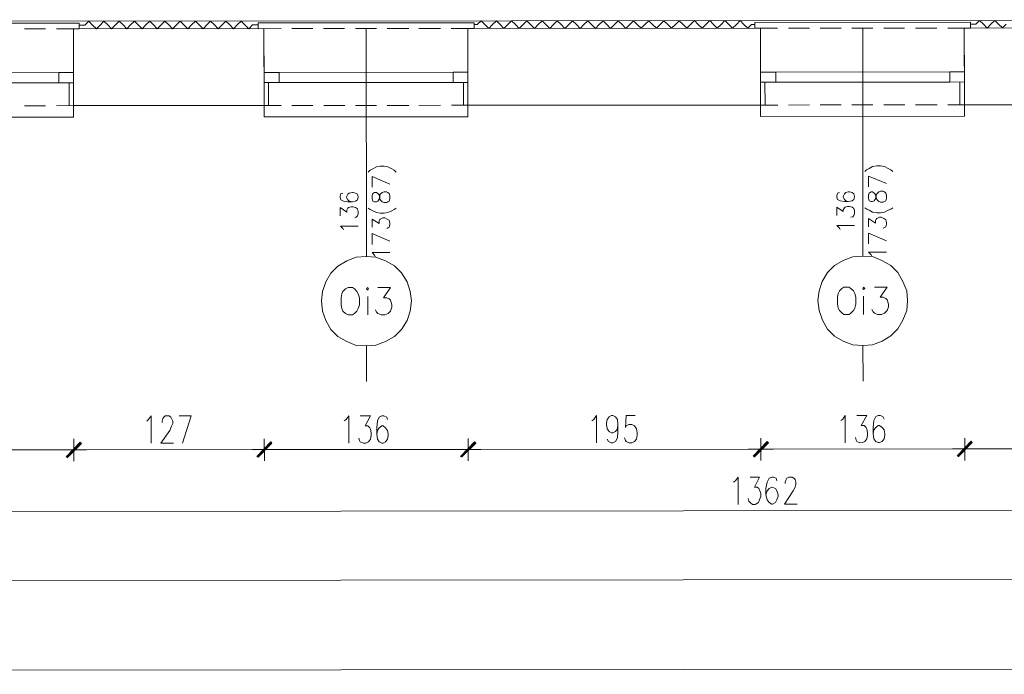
# Model space of a CAD drawing. Header units: inches. Extents: x -5850 to 5646, y 8947 to 13007.
# Tile 357 of 548: x -2668 to -2013, y 8947 to 9382. Entities that reach past the tile are written whole.
import ezdxf

# ---------------------------------------------------------------- set-up
doc = ezdxf.new("R2010")
doc.units = ezdxf.units.IN
doc.header["$MEASUREMENT"] = 0
for name, color, linetype in [('at_Entity', 7, 'Continuous'), ('at_Rect', 7, 'Continuous'), ('at_Solid', 7, 'Continuous')]:
    doc.layers.add(name, color=color, linetype=linetype)

msp = doc.modelspace()

# ---------------------------------------------------------------- hatches: boundary and pattern name
at = {"layer": 'at_Solid', "lineweight": 20}
for points in [[(-2627.7, 9101.32), (-2636.14, 9091.17), (-2636.98, 9091.59)], [(-2636.98, 9091.59), (-2636.14, 9091.17), (-2627.7, 9101.32)], [(-2626.85, 9100.47), (-2627.7, 9101.32), (-2636.14, 9091.17)], [(-2636.14, 9091.17), (-2627.7, 9101.32), (-2626.85, 9100.47)], [(-2500.98, 9101.43), (-2509.42, 9091.28), (-2510.26, 9091.71)], [(-2510.26, 9091.71), (-2509.42, 9091.28), (-2500.98, 9101.43)], [(-2500.13, 9100.59), (-2500.98, 9101.43), (-2509.42, 9091.28)], [(-2509.42, 9091.28), (-2500.98, 9101.43), (-2500.13, 9100.59)], [(-2365.39, 9101.55), (-2373.83, 9091.41), (-2374.67, 9091.83)], [(-2374.67, 9091.83), (-2373.83, 9091.41), (-2364.96, 9101.55)], [(-2364.54, 9100.71), (-2365.39, 9101.55), (-2373.83, 9091.41)], [(-2373.83, 9091.41), (-2364.96, 9101.55), (-2364.54, 9100.71)], [(-2170.66, 9101.73), (-2179.1, 9091.58), (-2179.94, 9092)], [(-2179.94, 9092), (-2179.1, 9091.58), (-2170.66, 9101.73)], [(-2169.82, 9100.88), (-2170.66, 9101.73), (-2179.1, 9091.58)], [(-2179.1, 9091.58), (-2170.66, 9101.73), (-2169.82, 9100.88)], [(-2035.07, 9101.85), (-2043.51, 9091.7), (-2044.35, 9092.12)], [(-2044.35, 9092.12), (-2043.51, 9091.7), (-2035.07, 9101.85)], [(-2034.22, 9101), (-2035.07, 9101.85), (-2043.51, 9091.7)], [(-2043.51, 9091.7), (-2035.07, 9101.85), (-2034.22, 9101)]]:
    msp.add_hatch(color=7, dxfattribs=at).paths.add_polyline_path(points)

# ---------------------------------------------------------------- linework, layer by layer
at = {"layer": 'at_Entity', "color": 7, "lineweight": 20}
for p, q in [((-2851.82, 9381.17), (-1492.54, 9382.38)), ((-2628.37, 9380.1), (-2771.98, 9379.97)), ((-2628.36, 9376.3), (-2628.37, 9380.1)), ((-2624.56, 9378.84), (-2622.03, 9381.37)), ((-2622.03, 9381.37), (-2619.49, 9378.84)), ((-2614.43, 9378.84), (-2611.9, 9381.38)), ((-2611.9, 9381.38), (-2609.36, 9378.85)), ((-2604.29, 9378.85), (-2601.76, 9381.39)), ((-2601.76, 9381.39), (-2599.22, 9378.86)), ((-2594.16, 9378.86), (-2591.62, 9381.4)), ((-2591.62, 9381.4), (-2589.09, 9378.87)), ((-2584.02, 9378.87), (-2581.48, 9381.41)), ((-2581.48, 9381.41), (-2578.95, 9378.88)), ((-2573.88, 9378.88), (-2571.34, 9381.42)), ((-2571.34, 9381.42), (-2568.81, 9378.89)), ((-2563.74, 9378.89), (-2561.21, 9381.43)), ((-2561.21, 9381.43), (-2558.67, 9378.89)), ((-2553.6, 9378.9), (-2551.07, 9381.43)), ((-2551.07, 9381.43), (-2548.53, 9378.9)), ((-2543.47, 9378.91), (-2540.93, 9381.44)), ((-2540.93, 9381.44), (-2538.4, 9378.91)), ((-2533.33, 9378.92), (-2530.8, 9381.45)), ((-2530.8, 9381.45), (-2528.26, 9378.92)), ((-2523.19, 9378.93), (-2520.66, 9381.46)), ((-2520.66, 9381.46), (-2518.12, 9378.93)), ((-2365.64, 9380.33), (-2509.26, 9380.2)), ((-2509.26, 9380.2), (-2509.25, 9376.4)), ((-2365.63, 9376.53), (-2365.64, 9380.33)), ((-2363.53, 9379.07), (-2360.99, 9381.6)), ((-2360.99, 9381.6), (-2358.46, 9379.07)), ((-2353.39, 9379.08), (-2350.85, 9381.61)), ((-2350.85, 9381.61), (-2348.32, 9379.08)), ((-2343.25, 9379.09), (-2340.72, 9381.62)), ((-2340.72, 9381.62), (-2338.18, 9379.09)), ((-2333.11, 9379.1), (-2330.58, 9381.63)), ((-2330.58, 9381.63), (-2328.04, 9379.1)), ((-2322.97, 9379.11), (-2320.44, 9381.64)), ((-2320.44, 9381.64), (-2317.91, 9379.11)), ((-2312.84, 9379.11), (-2310.31, 9381.65)), ((-2310.31, 9381.65), (-2307.77, 9379.12)), ((-2302.7, 9379.12), (-2300.17, 9381.66)), ((-2300.17, 9381.66), (-2297.63, 9379.13)), ((-2292.56, 9379.13), (-2290.03, 9381.67)), ((-2290.03, 9381.67), (-2287.49, 9379.14)), ((-2282.42, 9379.14), (-2279.89, 9381.68)), ((-2279.89, 9381.68), (-2277.35, 9379.15)), ((-2272.28, 9379.15), (-2269.76, 9381.69)), ((-2269.76, 9381.69), (-2267.22, 9379.15)), ((-2262.15, 9379.16), (-2259.62, 9381.7)), ((-2259.62, 9381.7), (-2257.08, 9379.16)), ((-2252.01, 9379.17), (-2249.48, 9381.7)), ((-2249.48, 9381.7), (-2246.95, 9379.17)), ((-2241.88, 9379.18), (-2239.34, 9381.71)), ((-2239.34, 9381.71), (-2236.81, 9379.18)), ((-2231.74, 9379.19), (-2229.2, 9381.72)), ((-2229.2, 9381.72), (-2226.67, 9379.19)), ((-2221.6, 9379.2), (-2219.07, 9381.73)), ((-2219.07, 9381.73), (-2216.53, 9379.2)), ((-2211.46, 9379.2), (-2208.93, 9381.74)), ((-2208.93, 9381.74), (-2206.39, 9379.21)), ((-2201.32, 9379.21), (-2198.79, 9381.75)), ((-2198.79, 9381.75), (-2196.26, 9379.22)), ((-2191.19, 9379.22), (-2188.65, 9381.76)), ((-2188.65, 9381.76), (-2186.12, 9379.23)), ((-2035.32, 9380.63), (-2178.94, 9380.5)), ((-2178.94, 9380.5), (-2178.93, 9376.7)), ((-2035.32, 9376.83), (-2035.32, 9380.63)), ((-2031.94, 9379.37), (-2029.41, 9381.9)), ((-2029.41, 9381.9), (-2026.87, 9379.37)), ((-2021.8, 9379.37), (-2019.27, 9381.91)), ((-2019.27, 9381.91), (-2016.73, 9379.38)), ((-2650.75, 9376.28), (-2664.69, 9376.26)), ((-2628.36, 9376.3), (-2643.57, 9376.28)), ((-2632.17, 9376.29), (-2505.45, 9376.41)), ((-2632.14, 9340.39), (-2632.17, 9376.29)), ((-2632.12, 9325.18), (-2632.17, 9376.29)), ((-2628.37, 9378.83), (-2624.56, 9378.84)), ((-2616.96, 9376.31), (-2619.49, 9378.84)), ((-2614.43, 9378.84), (-2616.96, 9376.31)), ((-2606.82, 9376.32), (-2609.36, 9378.85)), ((-2604.29, 9378.85), (-2606.82, 9376.32)), ((-2596.68, 9376.33), (-2599.22, 9378.86)), ((-2594.16, 9378.86), (-2596.68, 9376.33)), ((-2586.55, 9376.33), (-2589.09, 9378.87)), ((-2584.02, 9378.87), (-2586.55, 9376.33)), ((-2576.41, 9376.34), (-2578.95, 9378.88)), ((-2573.88, 9378.88), (-2576.41, 9376.34)), ((-2566.27, 9376.35), (-2568.81, 9378.89)), ((-2563.74, 9378.89), (-2566.27, 9376.35)), ((-2556.13, 9376.36), (-2558.67, 9378.89)), ((-2553.6, 9378.9), (-2556.13, 9376.36)), ((-2546, 9376.37), (-2548.53, 9378.9)), ((-2543.47, 9378.91), (-2546, 9376.37)), ((-2535.86, 9376.38), (-2538.4, 9378.91)), ((-2533.33, 9378.92), (-2535.86, 9376.38)), ((-2525.73, 9376.39), (-2528.26, 9378.92)), ((-2523.19, 9378.93), (-2525.73, 9376.39)), ((-2515.59, 9376.4), (-2518.12, 9378.93)), ((-2513.05, 9378.94), (-2515.59, 9376.4)), ((-2513.05, 9378.94), (-2509.25, 9378.94)), ((-2494.05, 9376.42), (-2509.25, 9376.4)), ((-2505.42, 9340.5), (-2505.45, 9376.41)), ((-2505.4, 9325.3), (-2505.45, 9376.41)), ((-2472.92, 9376.44), (-2486.86, 9376.42)), ((-2451.8, 9376.45), (-2465.75, 9376.44)), ((-2430.69, 9376.47), (-2444.62, 9376.46)), ((-2437.44, 9376.47), (-2437.31, 9224.83)), ((-2409.14, 9376.49), (-2423.5, 9376.48)), ((-2388.02, 9376.51), (-2402.39, 9376.5)), ((-2365.63, 9376.53), (-2380.84, 9376.52)), ((-2369.86, 9376.53), (-2175.13, 9376.7)), ((-2369.83, 9340.63), (-2369.86, 9376.53)), ((-2369.81, 9325.42), (-2369.86, 9376.53)), ((-2365.63, 9379.07), (-2363.53, 9379.07)), ((-2355.92, 9376.54), (-2358.46, 9379.07)), ((-2353.39, 9379.08), (-2355.92, 9376.54)), ((-2345.78, 9376.55), (-2348.32, 9379.08)), ((-2343.25, 9379.09), (-2345.78, 9376.55)), ((-2335.65, 9376.56), (-2338.18, 9379.09)), ((-2333.11, 9379.1), (-2335.65, 9376.56)), ((-2325.51, 9376.57), (-2328.04, 9379.1)), ((-2322.97, 9379.11), (-2325.51, 9376.57)), ((-2315.37, 9376.58), (-2317.91, 9379.11)), ((-2312.84, 9379.11), (-2315.37, 9376.58)), ((-2305.23, 9376.59), (-2307.77, 9379.12)), ((-2302.7, 9379.12), (-2305.23, 9376.59)), ((-2295.1, 9376.59), (-2297.63, 9379.13)), ((-2292.56, 9379.13), (-2295.1, 9376.59)), ((-2284.96, 9376.6), (-2287.49, 9379.14)), ((-2282.42, 9379.14), (-2284.96, 9376.6)), ((-2274.82, 9376.61), (-2277.35, 9379.15)), ((-2272.28, 9379.15), (-2274.82, 9376.61)), ((-2264.68, 9376.62), (-2267.22, 9379.15)), ((-2262.15, 9379.16), (-2264.68, 9376.62)), ((-2254.54, 9376.63), (-2257.08, 9379.16)), ((-2252.01, 9379.17), (-2254.54, 9376.63)), ((-2244.41, 9376.64), (-2246.95, 9379.17)), ((-2241.88, 9379.18), (-2244.41, 9376.64)), ((-2234.27, 9376.65), (-2236.81, 9379.18)), ((-2231.74, 9379.19), (-2234.27, 9376.65)), ((-2224.13, 9376.66), (-2226.67, 9379.19)), ((-2221.6, 9379.2), (-2224.13, 9376.66)), ((-2213.99, 9376.67), (-2216.53, 9379.2)), ((-2211.46, 9379.2), (-2213.99, 9376.67)), ((-2203.85, 9376.68), (-2206.39, 9379.21)), ((-2201.32, 9379.21), (-2203.85, 9376.68)), ((-2193.72, 9376.69), (-2196.26, 9379.22)), ((-2191.19, 9379.22), (-2193.72, 9376.69)), ((-2183.58, 9376.69), (-2186.12, 9379.23)), ((-2181.05, 9379.23), (-2183.58, 9376.69)), ((-2181.05, 9379.23), (-2178.94, 9379.23)), ((-2163.73, 9376.71), (-2178.93, 9376.7)), ((-2175.1, 9340.8), (-2175.13, 9376.7)), ((-2175.08, 9325.59), (-2175.13, 9376.7)), ((-2142.61, 9376.73), (-2156.54, 9376.72)), ((-2121.48, 9376.75), (-2135.43, 9376.74)), ((-2100.37, 9376.77), (-2114.31, 9376.76)), ((-2107.13, 9376.76), (-2106.99, 9225.12)), ((-2079.25, 9376.79), (-2093.18, 9376.77)), ((-2057.71, 9376.81), (-2072.07, 9376.79)), ((-2035.32, 9376.83), (-2050.53, 9376.81)), ((-2039.54, 9376.82), (-1943.66, 9376.91)), ((-2039.51, 9340.92), (-2039.54, 9376.82)), ((-2039.49, 9325.71), (-2039.54, 9376.82)), ((-2035.32, 9379.36), (-2031.94, 9379.37)), ((-2024.33, 9376.84), (-2026.87, 9379.37)), ((-2021.8, 9379.37), (-2024.33, 9376.84)), ((-2014.19, 9376.85), (-2016.73, 9379.38)), ((-2011.67, 9379.38), (-2014.19, 9376.85)), ((-2379.55, 9347.37), (-2495.29, 9347.27)), ((-2049.23, 9347.67), (-2164.97, 9347.56)), ((-2641.86, 9347.14), (-2758.02, 9347.04)), ((-2172.14, 9340.8), (-2172.13, 9325.6)), ((-2049.23, 9340.91), (-2164.97, 9340.81)), ((-2042.47, 9340.92), (-2042.45, 9325.71)), ((-2641.85, 9340.38), (-2758.01, 9340.28)), ((-2635.09, 9340.39), (-2635.08, 9325.18)), ((-2502.46, 9340.51), (-2502.44, 9325.3)), ((-2379.54, 9340.62), (-2495.28, 9340.51)), ((-2372.78, 9340.62), (-2372.77, 9325.42)), ((-2650.71, 9325.17), (-2664.65, 9325.16)), ((-2632.12, 9325.18), (-2643.53, 9325.17)), ((-2632.12, 9325.18), (-2505.4, 9325.3)), ((-2632.12, 9317.58), (-2632.12, 9325.18)), ((-2494, 9325.31), (-2505.4, 9325.3)), ((-2505.4, 9325.3), (-2505.4, 9317.69)), ((-2472.88, 9325.33), (-2486.82, 9325.31)), ((-2451.76, 9325.35), (-2465.7, 9325.33)), ((-2430.64, 9325.36), (-2444.58, 9325.35)), ((-2409.09, 9325.38), (-2423.46, 9325.37)), ((-2387.98, 9325.4), (-2402.34, 9325.39)), ((-2369.81, 9325.42), (-2380.79, 9325.41)), ((-2369.81, 9325.42), (-2175.08, 9325.59)), ((-2369.81, 9317.81), (-2369.81, 9325.42)), ((-2163.68, 9325.6), (-2175.08, 9325.59)), ((-2175.08, 9325.59), (-2175.08, 9317.99)), ((-2142.56, 9325.62), (-2156.5, 9325.61)), ((-2121.44, 9325.64), (-2135.38, 9325.63)), ((-2100.32, 9325.66), (-2114.26, 9325.65)), ((-2079.2, 9325.68), (-2093.14, 9325.67)), ((-2057.66, 9325.7), (-2072.02, 9325.68)), ((-2039.49, 9325.71), (-2050.48, 9325.7)), ((-2039.49, 9325.71), (-1943.61, 9325.8)), ((-2039.49, 9318.11), (-2039.49, 9325.71)), ((-2767.71, 9317.46), (-2632.12, 9317.58)), ((-2505.4, 9317.69), (-2369.81, 9317.81)), ((-2175.08, 9317.99), (-2039.49, 9318.11)), ((-2436.09, 9281.01), (-2434.82, 9282.27)), ((-2434.82, 9282.27), (-2433.13, 9283.12)), ((-2433.13, 9283.12), (-2430.6, 9284.39)), ((-2430.6, 9284.39), (-2428.07, 9284.82)), ((-2428.07, 9284.82), (-2425.54, 9284.82)), ((-2425.54, 9284.82), (-2423, 9284.4)), ((-2423, 9284.4), (-2420.46, 9283.13)), ((-2420.46, 9283.13), (-2418.77, 9282.29)), ((-2418.77, 9282.29), (-2417.5, 9281.02)), ((-2105.77, 9281.3), (-2104.51, 9282.57)), ((-2104.51, 9282.57), (-2102.82, 9283.42)), ((-2102.82, 9283.42), (-2100.71, 9284.69)), ((-2100.71, 9284.69), (-2097.75, 9285.11)), ((-2097.75, 9285.11), (-2095.22, 9285.11)), ((-2095.22, 9285.11), (-2092.68, 9284.69)), ((-2092.68, 9284.69), (-2090.15, 9283.43)), ((-2090.15, 9283.43), (-2088.46, 9282.58)), ((-2088.46, 9282.58), (-2087.19, 9281.32)), ((-2433.55, 9270.87), (-2433.55, 9278.05)), ((-2433.55, 9278.05), (-2421.72, 9272.99)), ((-2103.23, 9271.17), (-2103.23, 9278.35)), ((-2103.23, 9278.35), (-2091.41, 9273.29)), ((-2454.24, 9266.63), (-2454.66, 9264.94)), ((-2454.66, 9264.94), (-2454.66, 9264.09)), ((-2454.66, 9264.09), (-2454.23, 9262.41)), ((-2452.97, 9267.05), (-2454.24, 9266.63)), ((-2454.23, 9262.41), (-2452.55, 9261.56)), ((-2449.59, 9266.21), (-2450.44, 9264.52)), ((-2450.44, 9264.52), (-2450.44, 9264.1)), ((-2450.44, 9264.1), (-2449.59, 9262.41)), ((-2448.75, 9267.06), (-2449.59, 9266.21)), ((-2449.59, 9262.41), (-2448.75, 9261.57)), ((-2446.64, 9267.48), (-2448.75, 9267.06)), ((-2446.21, 9267.48), (-2446.64, 9267.48)), ((-2444.52, 9267.06), (-2446.21, 9267.48)), ((-2443.26, 9266.22), (-2444.52, 9267.06)), ((-2444.52, 9261.57), (-2443.25, 9262.42)), ((-2442.83, 9264.53), (-2443.26, 9266.22)), ((-2443.25, 9262.42), (-2442.83, 9264.1)), ((-2442.83, 9264.1), (-2442.83, 9264.53)), ((-2433.12, 9266.65), (-2433.54, 9265.38)), ((-2433.54, 9265.38), (-2433.54, 9263.27)), ((-2433.54, 9263.27), (-2433.12, 9261.58)), ((-2431.85, 9267.49), (-2433.12, 9266.65)), ((-2430.59, 9267.5), (-2431.85, 9267.49)), ((-2429.74, 9266.65), (-2430.59, 9267.5)), ((-2428.89, 9265.81), (-2429.74, 9266.65)), ((-2429.74, 9261.58), (-2428.89, 9262.85)), ((-2428.47, 9263.69), (-2428.89, 9265.81)), ((-2428.89, 9262.85), (-2428.47, 9264.96)), ((-2428.47, 9264.96), (-2428.05, 9266.23)), ((-2428.05, 9262.43), (-2428.47, 9263.69)), ((-2428.05, 9266.23), (-2426.79, 9267.5)), ((-2426.78, 9261.16), (-2428.05, 9262.43)), ((-2426.79, 9267.5), (-2425.52, 9267.92)), ((-2425.52, 9267.92), (-2423.83, 9267.92)), ((-2423.83, 9267.92), (-2422.98, 9267.5)), ((-2422.98, 9267.5), (-2422.14, 9266.66)), ((-2422.14, 9266.66), (-2421.71, 9265.39)), ((-2421.71, 9263.28), (-2422.14, 9261.59)), ((-2421.71, 9265.39), (-2421.71, 9263.28)), ((-2123.92, 9266.92), (-2124.35, 9265.23)), ((-2124.35, 9265.23), (-2124.35, 9264.39)), ((-2124.35, 9264.39), (-2123.92, 9262.7)), ((-2122.66, 9267.35), (-2123.92, 9266.92)), ((-2123.92, 9262.7), (-2122.23, 9261.86)), ((-2119.28, 9266.51), (-2120.12, 9264.82)), ((-2120.12, 9264.82), (-2120.12, 9264.39)), ((-2120.12, 9264.39), (-2119.28, 9262.7)), ((-2118.43, 9267.35), (-2119.28, 9266.51)), ((-2119.28, 9262.7), (-2118.43, 9261.86)), ((-2116.74, 9267.78), (-2118.43, 9267.35)), ((-2115.9, 9267.78), (-2116.74, 9267.78)), ((-2114.21, 9267.36), (-2115.9, 9267.78)), ((-2112.94, 9266.51), (-2114.21, 9267.36)), ((-2114.21, 9261.86), (-2112.93, 9262.71)), ((-2112.52, 9264.82), (-2112.94, 9266.51)), ((-2112.93, 9262.71), (-2112.52, 9264.4)), ((-2112.52, 9264.4), (-2112.52, 9264.82)), ((-2102.8, 9266.94), (-2103.22, 9265.68)), ((-2103.22, 9265.68), (-2103.22, 9263.56)), ((-2103.22, 9263.56), (-2102.8, 9261.87)), ((-2101.54, 9267.79), (-2102.8, 9266.94)), ((-2100.69, 9267.79), (-2101.54, 9267.79)), ((-2099.43, 9266.95), (-2100.69, 9267.79)), ((-2098.58, 9266.1), (-2099.43, 9266.95)), ((-2099.42, 9261.88), (-2098.58, 9263.14)), ((-2098.15, 9263.99), (-2098.58, 9266.1)), ((-2098.58, 9263.14), (-2098.15, 9265.26)), ((-2098.15, 9265.26), (-2097.73, 9266.53)), ((-2097.73, 9262.72), (-2098.15, 9263.99)), ((-2097.73, 9266.53), (-2096.47, 9267.79)), ((-2096.46, 9261.46), (-2097.73, 9262.72)), ((-2096.47, 9267.79), (-2095.2, 9268.22)), ((-2095.2, 9268.22), (-2093.51, 9268.22)), ((-2093.51, 9268.22), (-2092.66, 9267.8)), ((-2092.66, 9267.8), (-2091.82, 9266.95)), ((-2091.82, 9266.95), (-2091.4, 9265.69)), ((-2091.4, 9263.57), (-2091.82, 9261.88)), ((-2091.4, 9265.69), (-2091.4, 9263.57)), ((-2454.65, 9251.85), (-2454.65, 9257.34)), ((-2454.65, 9257.34), (-2450.43, 9254.38)), ((-2452.55, 9261.56), (-2449.59, 9261.14)), ((-2450.43, 9255.65), (-2449.58, 9256.92)), ((-2450.43, 9254.38), (-2450.43, 9255.65)), ((-2449.59, 9261.14), (-2446.63, 9261.14)), ((-2449.58, 9256.92), (-2449.16, 9257.34)), ((-2449.16, 9257.34), (-2447.48, 9257.77)), ((-2448.75, 9261.57), (-2446.63, 9261.14)), ((-2447.48, 9257.77), (-2446.21, 9257.77)), ((-2446.63, 9261.14), (-2444.52, 9261.57)), ((-2446.21, 9257.77), (-2444.52, 9257.35)), ((-2444.52, 9257.35), (-2443.25, 9256.5)), ((-2443.25, 9256.5), (-2442.82, 9254.81)), ((-2436.07, 9256.93), (-2434.8, 9256.09)), ((-2434.8, 9256.09), (-2433.11, 9255.24)), ((-2433.12, 9261.58), (-2431.85, 9261.16)), ((-2431.85, 9261.16), (-2430.58, 9261.16)), ((-2430.58, 9261.16), (-2429.74, 9261.58)), ((-2425.51, 9260.74), (-2426.78, 9261.16)), ((-2423.82, 9260.74), (-2425.51, 9260.74)), ((-2422.98, 9261.17), (-2423.82, 9260.74)), ((-2422.14, 9261.59), (-2422.98, 9261.17)), ((-2420.44, 9255.25), (-2418.75, 9256.1)), ((-2418.75, 9256.1), (-2417.48, 9256.95)), ((-2124.33, 9252.14), (-2124.34, 9257.63)), ((-2124.34, 9257.63), (-2120.11, 9254.68)), ((-2122.23, 9261.86), (-2119.27, 9261.44)), ((-2120.11, 9255.94), (-2119.27, 9257.21)), ((-2120.11, 9254.68), (-2120.11, 9255.94)), ((-2119.27, 9261.44), (-2116.74, 9261.44)), ((-2119.27, 9257.21), (-2118.85, 9257.64)), ((-2118.85, 9257.64), (-2117.16, 9258.06)), ((-2118.43, 9261.86), (-2116.74, 9261.44)), ((-2117.16, 9258.06), (-2115.89, 9258.06)), ((-2116.74, 9261.44), (-2114.21, 9261.86)), ((-2115.89, 9258.06), (-2114.2, 9257.64)), ((-2114.2, 9257.64), (-2112.93, 9256.8)), ((-2112.93, 9256.8), (-2112.51, 9255.11)), ((-2105.75, 9257.23), (-2104.49, 9256.38)), ((-2104.49, 9256.38), (-2102.79, 9255.54)), ((-2102.8, 9261.87), (-2101.53, 9261.45)), ((-2101.53, 9261.45), (-2100.69, 9261.45)), ((-2100.69, 9261.45), (-2099.42, 9261.88)), ((-2095.19, 9261.04), (-2096.46, 9261.46)), ((-2093.51, 9261.04), (-2095.19, 9261.04)), ((-2092.66, 9261.46), (-2093.51, 9261.04)), ((-2091.82, 9261.88), (-2092.66, 9261.46)), ((-2092.65, 9254.28), (-2090.12, 9255.55)), ((-2090.12, 9255.55), (-2088.43, 9256.4)), ((-2088.43, 9256.4), (-2087.17, 9257.24)), ((-2444.09, 9251.01), (-2444.93, 9250.59)), ((-2443.24, 9251.86), (-2444.09, 9251.01)), ((-2442.82, 9253.12), (-2443.24, 9251.86)), ((-2442.82, 9254.81), (-2442.82, 9253.12)), ((-2433.52, 9244.26), (-2433.53, 9249.75)), ((-2433.53, 9249.75), (-2428.88, 9246.8)), ((-2433.11, 9255.24), (-2430.58, 9253.98)), ((-2430.58, 9253.98), (-2428.04, 9253.56)), ((-2428.88, 9248.49), (-2428.46, 9249.33)), ((-2428.46, 9249.33), (-2428.04, 9249.76)), ((-2428.04, 9253.56), (-2425.51, 9253.56)), ((-2428.04, 9249.76), (-2426.35, 9250.6)), ((-2426.35, 9250.6), (-2425.08, 9250.6)), ((-2425.51, 9253.56), (-2422.97, 9253.98)), ((-2425.08, 9250.6), (-2423.39, 9249.76)), ((-2423.39, 9249.76), (-2422.12, 9248.92)), ((-2422.97, 9253.98), (-2420.44, 9255.25)), ((-2113.77, 9251.3), (-2115.04, 9250.88)), ((-2112.93, 9252.15), (-2113.77, 9251.3)), ((-2112.51, 9253.42), (-2112.93, 9252.15)), ((-2112.51, 9255.11), (-2112.51, 9253.42)), ((-2103.2, 9244.55), (-2103.21, 9250.05)), ((-2103.21, 9250.05), (-2098.56, 9247.09)), ((-2102.79, 9255.54), (-2100.68, 9254.27)), ((-2100.68, 9254.27), (-2097.72, 9253.85)), ((-2098.56, 9248.78), (-2098.14, 9249.63)), ((-2098.14, 9249.63), (-2097.72, 9250.05)), ((-2097.72, 9253.85), (-2095.19, 9253.85)), ((-2097.72, 9250.05), (-2096.03, 9250.9)), ((-2096.03, 9250.9), (-2094.76, 9250.9)), ((-2095.19, 9253.85), (-2092.65, 9254.28)), ((-2094.76, 9250.9), (-2093.07, 9250.06)), ((-2093.07, 9250.06), (-2091.8, 9249.21)), ((-2091.8, 9249.21), (-2091.39, 9247.52)), ((-2454.64, 9245.09), (-2442.81, 9245.1)), ((-2452.95, 9243.4), (-2454.64, 9245.09)), ((-2452.53, 9242.55), (-2452.95, 9243.4)), ((-2428.88, 9246.8), (-2428.88, 9248.49)), ((-2422.96, 9243.85), (-2423.8, 9243.42)), ((-2422.12, 9244.27), (-2422.96, 9243.85)), ((-2422.12, 9248.92), (-2421.7, 9247.23)), ((-2421.7, 9245.96), (-2422.12, 9244.27)), ((-2421.7, 9247.23), (-2421.7, 9245.96)), ((-2124.33, 9245.38), (-2112.5, 9245.39)), ((-2122.64, 9243.69), (-2124.33, 9245.38)), ((-2122.21, 9242.85), (-2122.64, 9243.69)), ((-2098.56, 9247.09), (-2098.56, 9248.78)), ((-2092.64, 9244.14), (-2093.49, 9243.72)), ((-2091.8, 9244.56), (-2092.64, 9244.14)), ((-2091.38, 9246.26), (-2091.8, 9244.56)), ((-2091.39, 9247.52), (-2091.38, 9246.26)), ((-2433.51, 9232.86), (-2433.52, 9240.04)), ((-2433.52, 9240.04), (-2421.69, 9234.98)), ((-2103.19, 9233.15), (-2103.2, 9240.33)), ((-2103.2, 9240.33), (-2091.37, 9235.27)), ((-2444.06, 9224.4), (-2450.4, 9221.86)), ((-2437.31, 9224.83), (-2444.06, 9224.4)), ((-2430.97, 9224.41), (-2437.31, 9224.83)), ((-2433.51, 9227.36), (-2421.68, 9227.38)), ((-2431.82, 9225.68), (-2433.51, 9227.36)), ((-2431.39, 9224.83), (-2431.82, 9225.68)), ((-2424.63, 9221.88), (-2430.97, 9224.41)), ((-2113.75, 9224.69), (-2120.08, 9222.15)), ((-2106.99, 9225.12), (-2113.75, 9224.69)), ((-2100.66, 9224.7), (-2106.99, 9225.12)), ((-2103.19, 9227.66), (-2091.37, 9227.67)), ((-2101.5, 9225.97), (-2103.19, 9227.66)), ((-2101.08, 9225.13), (-2101.5, 9225.97)), ((-2094.32, 9222.18), (-2100.66, 9224.7)), ((-2456.31, 9218.47), (-2460.95, 9213.82)), ((-2450.4, 9221.86), (-2456.31, 9218.47)), ((-2418.71, 9218.51), (-2424.63, 9221.88)), ((-2414.06, 9213.87), (-2418.71, 9218.51)), ((-2125.99, 9218.77), (-2130.64, 9214.12)), ((-2120.08, 9222.15), (-2125.99, 9218.77)), ((-2088.4, 9218.8), (-2094.32, 9222.18)), ((-2083.75, 9214.16), (-2088.4, 9218.8)), ((-2460.95, 9213.82), (-2464.32, 9207.91)), ((-2410.26, 9207.96), (-2414.06, 9213.87)), ((-2130.64, 9214.12), (-2134.01, 9208.2)), ((-2080.36, 9208.25), (-2083.75, 9214.16)), ((-2464.32, 9207.91), (-2466.43, 9201.57)), ((-2451.23, 9203.27), (-2452.91, 9201.58)), ((-2449.54, 9204.12), (-2451.23, 9203.27)), ((-2446.58, 9204.12), (-2449.54, 9204.12)), ((-2445.31, 9203.28), (-2446.58, 9204.12)), ((-2443.62, 9201.59), (-2445.31, 9203.28)), ((-2436.44, 9204.13), (-2437.29, 9203.29)), ((-2437.29, 9203.29), (-2436.44, 9202.44)), ((-2436.02, 9203.29), (-2436.44, 9204.13)), ((-2436.44, 9202.44), (-2436.02, 9203.29)), ((-2429.68, 9204.14), (-2421.24, 9204.14)), ((-2421.24, 9204.14), (-2425.88, 9197.38)), ((-2408.14, 9201.62), (-2410.26, 9207.96)), ((-2134.01, 9208.2), (-2136.11, 9201.86)), ((-2120.91, 9203.57), (-2122.6, 9201.88)), ((-2119.65, 9204.41), (-2120.91, 9203.57)), ((-2116.27, 9204.42), (-2119.65, 9204.41)), ((-2115, 9203.57), (-2116.27, 9204.42)), ((-2113.3, 9201.88), (-2115, 9203.57)), ((-2106.55, 9204.43), (-2106.97, 9203.58)), ((-2106.97, 9203.58), (-2106.55, 9202.74)), ((-2105.71, 9203.58), (-2106.55, 9204.43)), ((-2106.55, 9202.74), (-2105.71, 9203.58)), ((-2099.37, 9204.43), (-2090.92, 9204.44)), ((-2090.92, 9204.44), (-2095.56, 9197.68)), ((-2077.82, 9201.92), (-2080.36, 9208.25)), ((-2466.43, 9201.57), (-2467.27, 9195.23)), ((-2453.76, 9199.89), (-2454.18, 9197.36)), ((-2454.18, 9197.36), (-2454.17, 9192.71)), ((-2452.91, 9201.58), (-2453.76, 9199.89)), ((-2442.77, 9199.9), (-2443.62, 9201.59)), ((-2441.93, 9197.37), (-2442.77, 9199.9)), ((-2441.93, 9192.72), (-2441.93, 9197.37)), ((-2436.44, 9198.22), (-2436.43, 9185.97)), ((-2425.88, 9197.38), (-2423.76, 9197.38)), ((-2423.76, 9197.38), (-2422.08, 9196.54)), ((-2407.29, 9195.28), (-2408.14, 9201.62)), ((-2136.11, 9201.86), (-2136.95, 9195.53)), ((-2123.44, 9200.18), (-2123.86, 9197.65)), ((-2123.86, 9197.65), (-2123.86, 9193)), ((-2122.6, 9201.88), (-2123.44, 9200.18)), ((-2112.46, 9200.19), (-2113.3, 9201.88)), ((-2111.61, 9197.66), (-2112.46, 9200.19)), ((-2111.61, 9193.02), (-2111.61, 9197.66)), ((-2106.54, 9198.51), (-2106.53, 9186.26)), ((-2095.56, 9197.68), (-2093.45, 9197.68)), ((-2093.45, 9197.68), (-2091.76, 9196.83)), ((-2091.76, 9196.83), (-2090.92, 9195.99)), ((-2077.4, 9195.58), (-2077.82, 9201.92)), ((-2467.27, 9195.23), (-2466.42, 9188.47)), ((-2454.17, 9192.71), (-2453.75, 9190.17)), ((-2453.75, 9190.17), (-2452.9, 9188.49)), ((-2443.61, 9188.5), (-2442.77, 9190.18)), ((-2442.77, 9190.18), (-2441.93, 9192.72)), ((-2422.08, 9196.54), (-2421.23, 9195.69)), ((-2421.23, 9195.69), (-2420.38, 9192.74)), ((-2420.38, 9191.05), (-2421.22, 9188.52)), ((-2420.38, 9192.74), (-2420.38, 9191.05)), ((-2408.13, 9188.53), (-2407.29, 9195.28)), ((-2136.95, 9195.53), (-2136.1, 9188.77)), ((-2123.86, 9193), (-2123.43, 9190.47)), ((-2123.43, 9190.47), (-2122.59, 9188.78)), ((-2113.29, 9188.79), (-2112.45, 9190.48)), ((-2112.45, 9190.48), (-2111.61, 9193.02)), ((-2090.92, 9195.99), (-2090.07, 9193.03)), ((-2090.06, 9191.34), (-2090.91, 9188.81)), ((-2090.07, 9193.03), (-2090.06, 9191.34)), ((-2077.81, 9188.82), (-2077.4, 9195.58)), ((-2466.42, 9188.47), (-2464.3, 9182.14)), ((-2452.9, 9188.49), (-2451.21, 9186.8)), ((-2451.21, 9186.8), (-2449.52, 9185.95)), ((-2449.52, 9185.95), (-2446.56, 9185.96)), ((-2446.56, 9185.96), (-2445.3, 9186.8)), ((-2445.3, 9186.8), (-2443.61, 9188.5)), ((-2430.52, 9187.66), (-2431.36, 9189.35)), ((-2429.67, 9186.82), (-2430.52, 9187.66)), ((-2427.55, 9185.97), (-2429.67, 9186.82)), ((-2425.02, 9185.98), (-2427.55, 9185.97)), ((-2422.91, 9186.82), (-2425.02, 9185.98)), ((-2421.22, 9188.52), (-2422.91, 9186.82)), ((-2410.24, 9182.19), (-2408.13, 9188.53)), ((-2136.1, 9188.77), (-2133.99, 9182.44)), ((-2122.59, 9188.78), (-2120.9, 9187.09)), ((-2120.9, 9187.09), (-2119.63, 9186.25)), ((-2119.63, 9186.25), (-2116.25, 9186.25)), ((-2116.25, 9186.25), (-2114.98, 9187.1)), ((-2114.98, 9187.1), (-2113.29, 9188.79)), ((-2100.2, 9187.96), (-2101.05, 9189.65)), ((-2099.36, 9187.11), (-2100.2, 9187.96)), ((-2097.24, 9186.27), (-2099.36, 9187.11)), ((-2094.7, 9186.27), (-2097.24, 9186.27)), ((-2092.59, 9187.12), (-2094.7, 9186.27)), ((-2090.91, 9188.81), (-2092.59, 9187.12)), ((-2080.34, 9182.48), (-2077.81, 9188.82)), ((-2464.3, 9182.14), (-2460.92, 9176.23)), ((-2414.03, 9176.27), (-2410.24, 9182.19)), ((-2133.99, 9182.44), (-2130.6, 9176.52)), ((-2083.72, 9176.57), (-2080.34, 9182.48)), ((-2460.92, 9176.23), (-2456.27, 9171.59)), ((-2456.27, 9171.59), (-2450.35, 9168.21)), ((-2424.58, 9168.24), (-2418.67, 9171.62)), ((-2418.67, 9171.62), (-2414.03, 9176.27)), ((-2130.6, 9176.52), (-2125.95, 9171.88)), ((-2125.95, 9171.88), (-2120.03, 9168.51)), ((-2094.27, 9168.53), (-2088.36, 9171.92)), ((-2088.36, 9171.92), (-2083.72, 9176.57)), ((-2450.35, 9168.21), (-2444.01, 9165.68)), ((-2444.01, 9165.68), (-2437.26, 9165.27)), ((-2437.26, 9165.27), (-2430.92, 9165.7)), ((-2437.26, 9165.27), (-2437.24, 9141.61)), ((-2430.92, 9165.7), (-2424.58, 9168.24)), ((-2120.03, 9168.51), (-2113.7, 9165.98)), ((-2113.7, 9165.98), (-2106.94, 9165.56)), ((-2106.94, 9165.56), (-2100.6, 9165.99)), ((-2106.94, 9165.56), (-2106.92, 9141.91)), ((-2100.6, 9165.99), (-2094.27, 9168.53)), ((-2582.52, 9116.14), (-2580.41, 9118.68)), ((-2580.41, 9118.68), (-2580.39, 9100.51)), ((-2571.96, 9117.84), (-2571.11, 9118.69)), ((-2571.11, 9118.69), (-2568.58, 9118.69)), ((-2568.58, 9118.69), (-2567.31, 9117.84)), ((-2561.82, 9118.69), (-2553.8, 9118.7)), ((-2553.8, 9118.7), (-2559.69, 9100.53)), ((-2450.72, 9116.26), (-2449.04, 9118.79)), ((-2449.04, 9118.79), (-2449.02, 9100.63)), ((-2441.44, 9118.8), (-2434.68, 9118.81)), ((-2434.68, 9118.81), (-2438.05, 9112.04)), ((-2427.08, 9118.81), (-2428.76, 9117.97)), ((-2425.81, 9118.81), (-2427.08, 9118.81)), ((-2423.69, 9117.97), (-2425.81, 9118.81)), ((-2285.99, 9116.41), (-2284.3, 9118.94)), ((-2284.3, 9118.94), (-2284.29, 9100.78)), ((-2277.12, 9116.41), (-2275.85, 9118.1)), ((-2275.85, 9118.1), (-2274.17, 9118.95)), ((-2274.17, 9118.95), (-2273.32, 9118.95)), ((-2273.32, 9118.95), (-2271.63, 9118.11)), ((-2271.63, 9118.11), (-2270.36, 9116.42)), ((-2264.45, 9118.96), (-2264.87, 9110.93)), ((-2258.54, 9118.96), (-2264.45, 9118.96)), ((-2120.41, 9116.55), (-2118.72, 9119.09)), ((-2118.72, 9119.09), (-2118.71, 9100.93)), ((-2111.12, 9119.1), (-2104.36, 9119.1)), ((-2104.36, 9119.1), (-2108.16, 9112.34)), ((-2098.45, 9118.26), (-2099.71, 9115.73)), ((-2096.76, 9119.11), (-2098.45, 9118.26)), ((-2095.49, 9119.11), (-2096.76, 9119.11)), ((-2093.8, 9118.27), (-2095.49, 9119.11)), ((-2092.95, 9116.58), (-2093.8, 9118.27)), ((-2583.36, 9115.3), (-2582.52, 9116.14)), ((-2573.22, 9115.3), (-2572.8, 9116.99)), ((-2573.22, 9114.46), (-2573.22, 9115.3)), ((-2572.8, 9116.99), (-2571.96, 9117.84)), ((-2566.88, 9111.93), (-2568.15, 9108.97)), ((-2567.31, 9117.84), (-2566.89, 9117)), ((-2566.89, 9117), (-2566.04, 9115.31)), ((-2566.04, 9113.62), (-2566.88, 9111.93)), ((-2566.04, 9115.31), (-2566.04, 9113.62)), ((-2451.99, 9115.41), (-2450.72, 9116.26)), ((-2438.05, 9112.04), (-2436.36, 9112.05)), ((-2436.36, 9112.05), (-2435.09, 9110.78)), ((-2430.03, 9115.43), (-2430.45, 9110.79)), ((-2428.76, 9117.97), (-2430.03, 9115.43)), ((-2427.07, 9112.05), (-2428.75, 9110.79)), ((-2426.22, 9112.05), (-2427.07, 9112.05)), ((-2424.53, 9110.79), (-2426.22, 9112.05)), ((-2423.27, 9116.28), (-2423.69, 9117.97)), ((-2287.26, 9115.56), (-2285.99, 9116.41)), ((-2277.54, 9113.88), (-2277.12, 9116.41)), ((-2277.54, 9113.03), (-2277.54, 9113.88)), ((-2277.11, 9110.08), (-2277.54, 9113.03)), ((-2270.36, 9116.42), (-2269.94, 9113.04)), ((-2269.94, 9113.04), (-2270.35, 9110.08)), ((-2269.94, 9113.04), (-2269.94, 9108.39)), ((-2264.87, 9110.93), (-2264.45, 9112.2)), ((-2264.45, 9112.2), (-2262.76, 9113.05)), ((-2262.76, 9113.05), (-2260.64, 9113.05)), ((-2260.64, 9113.05), (-2258.95, 9112.2)), ((-2258.95, 9112.2), (-2257.69, 9110.09)), ((-2121.68, 9115.71), (-2120.41, 9116.55)), ((-2108.16, 9112.34), (-2106.05, 9112.34)), ((-2106.05, 9112.34), (-2104.78, 9111.08)), ((-2099.71, 9115.73), (-2100.13, 9111.08)), ((-2096.75, 9112.35), (-2098.44, 9111.08)), ((-2095.91, 9112.35), (-2096.75, 9112.35)), ((-2094.22, 9111.09), (-2095.91, 9112.35)), ((-2568.15, 9108.97), (-2574.05, 9100.52)), ((-2435.09, 9110.78), (-2434.67, 9109.94)), ((-2434.67, 9109.94), (-2434.24, 9107.4)), ((-2434.24, 9105.71), (-2434.66, 9103.18)), ((-2434.24, 9107.4), (-2434.24, 9105.71)), ((-2430.45, 9110.79), (-2430.45, 9106.56)), ((-2430.02, 9109.1), (-2430.45, 9106.56)), ((-2430.45, 9106.56), (-2430.02, 9103.18)), ((-2428.75, 9110.79), (-2430.02, 9109.1)), ((-2423.26, 9109.1), (-2424.53, 9110.79)), ((-2422.84, 9106.57), (-2423.26, 9109.1)), ((-2423.26, 9103.19), (-2422.84, 9105.72)), ((-2422.84, 9105.72), (-2422.84, 9106.57)), ((-2275.85, 9108.39), (-2277.11, 9110.08)), ((-2274.16, 9107.54), (-2275.85, 9108.39)), ((-2273.31, 9107.54), (-2274.16, 9107.54)), ((-2271.62, 9108.39), (-2273.31, 9107.54)), ((-2270.35, 9110.08), (-2271.62, 9108.39)), ((-2269.94, 9108.39), (-2270.35, 9104.17)), ((-2257.69, 9110.09), (-2257.26, 9107.56)), ((-2257.26, 9105.87), (-2257.68, 9103.34)), ((-2257.26, 9107.56), (-2257.26, 9105.87)), ((-2104.78, 9111.08), (-2104.36, 9110.23)), ((-2104.36, 9110.23), (-2103.93, 9107.7)), ((-2103.93, 9106.01), (-2104.35, 9103.47)), ((-2103.93, 9107.7), (-2103.93, 9106.01)), ((-2100.13, 9111.08), (-2100.13, 9106.86)), ((-2099.7, 9109.39), (-2100.13, 9106.86)), ((-2100.13, 9106.86), (-2099.7, 9103.48)), ((-2098.44, 9111.08), (-2099.7, 9109.39)), ((-2092.95, 9109.4), (-2094.22, 9111.09)), ((-2092.52, 9106.86), (-2092.95, 9109.4)), ((-2092.94, 9103.48), (-2092.52, 9106.02)), ((-2092.52, 9106.02), (-2092.52, 9106.86)), ((-2636.98, 9091.59), (-2627.7, 9101.32)), ((-2627.7, 9101.32), (-2636.98, 9091.59)), ((-2636.56, 9091.17), (-2627.28, 9100.89)), ((-2627.28, 9100.89), (-2636.56, 9091.17)), ((-2627.7, 9101.32), (-2636.14, 9091.17)), ((-2627.7, 9101.32), (-2636.14, 9091.17)), ((-2636.14, 9091.17), (-2627.7, 9101.32)), ((-2636.14, 9091.17), (-2627.7, 9101.32)), ((-2636.14, 9091.17), (-2626.85, 9100.47)), ((-2626.85, 9100.47), (-2636.14, 9091.17)), ((-2631.92, 9103.42), (-2631.91, 9088.64)), ((-2631.91, 9088.64), (-2631.92, 9103.42)), ((-2626.85, 9100.47), (-2627.7, 9101.32)), ((-2627.7, 9101.32), (-2626.85, 9100.47)), ((-2574.05, 9100.52), (-2565.61, 9100.53)), ((-2510.26, 9091.71), (-2500.98, 9101.43)), ((-2500.98, 9101.43), (-2510.26, 9091.71)), ((-2509.84, 9091.28), (-2500.56, 9101.01)), ((-2500.56, 9101.01), (-2509.84, 9091.28)), ((-2500.98, 9101.43), (-2509.42, 9091.28)), ((-2500.98, 9101.43), (-2509.42, 9091.28)), ((-2509.42, 9091.28), (-2500.98, 9101.43)), ((-2509.42, 9091.28), (-2500.98, 9101.43)), ((-2509.42, 9091.28), (-2500.13, 9100.59)), ((-2500.13, 9100.59), (-2509.42, 9091.28)), ((-2505.21, 9103.54), (-2505.19, 9088.75)), ((-2505.19, 9088.75), (-2505.21, 9103.54)), ((-2500.13, 9100.59), (-2500.98, 9101.43)), ((-2500.98, 9101.43), (-2500.13, 9100.59)), ((-2441.85, 9102.33), (-2442.27, 9104.02)), ((-2441.42, 9101.48), (-2441.85, 9102.33)), ((-2439.31, 9100.64), (-2441.42, 9101.48)), ((-2437.62, 9100.64), (-2439.31, 9100.64)), ((-2435.93, 9101.49), (-2437.62, 9100.64)), ((-2434.66, 9103.18), (-2435.93, 9101.49)), ((-2430.02, 9103.18), (-2428.75, 9101.49)), ((-2428.75, 9101.49), (-2427.06, 9100.65)), ((-2427.06, 9100.65), (-2426.21, 9100.65)), ((-2426.21, 9100.65), (-2424.52, 9101.5)), ((-2424.52, 9101.5), (-2423.26, 9103.19)), ((-2374.67, 9091.83), (-2365.39, 9101.55)), ((-2364.96, 9101.55), (-2374.67, 9091.83)), ((-2374.25, 9091.41), (-2364.96, 9101.13)), ((-2364.96, 9101.13), (-2374.25, 9091.41)), ((-2365.39, 9101.55), (-2373.83, 9091.41)), ((-2365.39, 9101.55), (-2373.83, 9091.41)), ((-2373.83, 9091.41), (-2364.96, 9101.55)), ((-2373.83, 9091.41), (-2364.96, 9101.55)), ((-2373.83, 9091.41), (-2364.54, 9100.71)), ((-2364.54, 9100.71), (-2373.83, 9091.41)), ((-2369.61, 9103.66), (-2369.6, 9088.87)), ((-2369.6, 9088.87), (-2369.61, 9103.66)), ((-2364.54, 9100.71), (-2365.39, 9101.55)), ((-2364.96, 9101.55), (-2364.54, 9100.71)), ((-2276.26, 9101.63), (-2277.11, 9103.32)), ((-2274.57, 9100.79), (-2276.26, 9101.63)), ((-2273.3, 9100.79), (-2274.57, 9100.79)), ((-2271.62, 9101.63), (-2273.3, 9100.79)), ((-2270.35, 9104.17), (-2271.62, 9101.63)), ((-2264.86, 9102.48), (-2265.7, 9104.17)), ((-2264.44, 9101.64), (-2264.86, 9102.48)), ((-2262.75, 9100.8), (-2264.44, 9101.64)), ((-2260.63, 9100.8), (-2262.75, 9100.8)), ((-2258.94, 9101.65), (-2260.63, 9100.8)), ((-2257.68, 9103.34), (-2258.94, 9101.65)), ((-2179.94, 9092), (-2170.66, 9101.73)), ((-2170.66, 9101.73), (-2179.94, 9092)), ((-2179.53, 9091.58), (-2170.24, 9101.3)), ((-2170.24, 9101.3), (-2179.53, 9091.58)), ((-2170.66, 9101.73), (-2179.1, 9091.58)), ((-2170.66, 9101.73), (-2179.1, 9091.58)), ((-2179.1, 9091.58), (-2170.66, 9101.73)), ((-2179.1, 9091.58), (-2170.66, 9101.73)), ((-2179.1, 9091.58), (-2169.82, 9100.88)), ((-2169.82, 9100.88), (-2179.1, 9091.58)), ((-2174.89, 9103.83), (-2174.87, 9089.05)), ((-2174.87, 9089.05), (-2174.89, 9103.83)), ((-2169.82, 9100.88), (-2170.66, 9101.73)), ((-2170.66, 9101.73), (-2169.82, 9100.88)), ((-2111.53, 9102.62), (-2111.95, 9104.31)), ((-2111.11, 9101.78), (-2111.53, 9102.62)), ((-2108.99, 9100.93), (-2111.11, 9101.78)), ((-2107.3, 9100.94), (-2108.99, 9100.93)), ((-2105.61, 9101.78), (-2107.3, 9100.94)), ((-2104.35, 9103.47), (-2105.61, 9101.78)), ((-2099.7, 9103.48), (-2098.43, 9101.79)), ((-2098.43, 9101.79), (-2096.74, 9100.95)), ((-2096.74, 9100.95), (-2095.9, 9100.95)), ((-2095.9, 9100.95), (-2094.21, 9101.79)), ((-2094.21, 9101.79), (-2092.94, 9103.48)), ((-2044.35, 9092.12), (-2035.07, 9101.85)), ((-2035.07, 9101.85), (-2044.35, 9092.12)), ((-2043.94, 9091.7), (-2034.65, 9101.42)), ((-2034.65, 9101.42), (-2043.94, 9091.7)), ((-2035.07, 9101.85), (-2043.51, 9091.7)), ((-2035.07, 9101.85), (-2043.51, 9091.7)), ((-2043.51, 9091.7), (-2035.07, 9101.85)), ((-2043.51, 9091.7), (-2035.07, 9101.85)), ((-2043.51, 9091.7), (-2034.22, 9101)), ((-2034.22, 9101), (-2043.51, 9091.7)), ((-2039.3, 9103.95), (-2039.28, 9089.17)), ((-2039.28, 9089.17), (-2039.3, 9103.95)), ((-2034.22, 9101), (-2035.07, 9101.85)), ((-2035.07, 9101.85), (-2034.22, 9101)), ((-2762.02, 9096.13), (-2637.41, 9096.24)), ((-2640.37, 9096.24), (-2623.47, 9096.25)), ((-2623.47, 9096.25), (-2640.37, 9096.24)), ((-2626.42, 9096.25), (-2510.69, 9096.35)), ((-2513.22, 9096.35), (-2496.75, 9096.36)), ((-2496.75, 9096.36), (-2513.22, 9096.35)), ((-2499.71, 9096.36), (-2375.1, 9096.47)), ((-2377.63, 9096.47), (-2361.16, 9096.49)), ((-2361.16, 9096.49), (-2377.63, 9096.47)), ((-2373.83, 9091.41), (-2374.67, 9091.83)), ((-2374.67, 9091.83), (-2373.83, 9091.41)), ((-2363.7, 9096.48), (-2180.37, 9096.65)), ((-2183.33, 9096.64), (-2166.43, 9096.66)), ((-2166.43, 9096.66), (-2183.33, 9096.64)), ((-2179.1, 9091.58), (-2179.94, 9092)), ((-2179.94, 9092), (-2179.1, 9091.58)), ((-2169.39, 9096.66), (-2044.78, 9096.77)), ((-2047.32, 9096.77), (-2030.84, 9096.78)), ((-2030.84, 9096.78), (-2047.32, 9096.77)), ((-2043.51, 9091.7), (-2044.35, 9092.12)), ((-2044.35, 9092.12), (-2043.51, 9091.7)), ((-2033.8, 9096.78), (-1948.9, 9096.85)), ((-2636.14, 9091.17), (-2636.98, 9091.59)), ((-2636.98, 9091.59), (-2636.14, 9091.17)), ((-2509.42, 9091.28), (-2510.26, 9091.71)), ((-2510.26, 9091.71), (-2509.42, 9091.28)), ((-2193.03, 9074.67), (-2191.76, 9075.52)), ((-2191.76, 9075.52), (-2190.07, 9078.05)), ((-2190.07, 9078.05), (-2190.05, 9059.89)), ((-2182.05, 9078.06), (-2175.71, 9078.06)), ((-2175.71, 9078.06), (-2179.08, 9071.3)), ((-2170.64, 9074.69), (-2171.48, 9070.47)), ((-2169.38, 9077.23), (-2170.64, 9074.69)), ((-2167.69, 9078.07), (-2169.38, 9077.23)), ((-2166.42, 9078.07), (-2167.69, 9078.07)), ((-2164.73, 9077.23), (-2166.42, 9078.07)), ((-2164.31, 9075.54), (-2164.73, 9077.23)), ((-2158.81, 9074.7), (-2157.97, 9076.39)), ((-2158.81, 9073.86), (-2158.81, 9074.7)), ((-2157.97, 9076.39), (-2157.55, 9077.24)), ((-2157.55, 9077.24), (-2156.28, 9078.08)), ((-2156.28, 9078.08), (-2154.17, 9078.08)), ((-2154.17, 9078.08), (-2152.9, 9077.24)), ((-2152.9, 9077.24), (-2152.05, 9076.4)), ((-2152.05, 9076.4), (-2151.63, 9074.71)), ((-2151.63, 9073.02), (-2152.05, 9071.33)), ((-2151.63, 9074.71), (-2151.63, 9073.02)), ((-2179.08, 9071.3), (-2177.39, 9071.31)), ((-2177.39, 9071.31), (-2176.13, 9070.46)), ((-2176.13, 9070.46), (-2175.7, 9069.62)), ((-2175.7, 9069.62), (-2174.85, 9067.08)), ((-2174.85, 9067.08), (-2174.85, 9065.39)), ((-2171.48, 9070.47), (-2171.47, 9066.24)), ((-2170.63, 9068.78), (-2171.47, 9066.24)), ((-2171.47, 9066.24), (-2170.63, 9062.86)), ((-2169.37, 9070.47), (-2170.63, 9068.78)), ((-2167.68, 9071.31), (-2169.37, 9070.47)), ((-2167.26, 9071.31), (-2167.68, 9071.31)), ((-2165.14, 9070.47), (-2167.26, 9071.31)), ((-2164.3, 9068.78), (-2165.14, 9070.47)), ((-2163.45, 9066.25), (-2164.3, 9068.78)), ((-2163.45, 9065.4), (-2163.45, 9066.25)), ((-2153.31, 9068.79), (-2159.22, 9059.92)), ((-2152.05, 9071.33), (-2153.31, 9068.79)), ((-2182.88, 9062.01), (-2183.3, 9063.7)), ((-2182.03, 9061.16), (-2182.88, 9062.01)), ((-2180.34, 9059.9), (-2182.03, 9061.16)), ((-2178.65, 9059.9), (-2180.34, 9059.9)), ((-2176.54, 9061.17), (-2178.65, 9059.9)), ((-2175.7, 9062.86), (-2176.54, 9061.17)), ((-2174.85, 9065.39), (-2175.7, 9062.86)), ((-2170.63, 9062.86), (-2169.36, 9061.18)), ((-2169.36, 9061.18), (-2167.67, 9059.91)), ((-2167.67, 9059.91), (-2167.25, 9059.91)), ((-2167.25, 9059.91), (-2165.13, 9061.18)), ((-2165.13, 9061.18), (-2164.29, 9062.87)), ((-2164.29, 9062.87), (-2163.45, 9065.4)), ((-2159.22, 9059.92), (-2150.77, 9059.92)), ((-2846.04, 9055.08), (-1498.16, 9056.28)), ((-5343.24, 9006.81), (-625.02, 9011.02))]:
    msp.add_line(p, q, dxfattribs=at)
at = {"layer": 'at_Rect', "color": 7, "lineweight": 20}
for p, q in [((-2505.42, 9347.26), (-2495.29, 9347.27)), ((-2505.42, 9347.26), (-2505.42, 9340.5)), ((-2495.28, 9340.51), (-2495.29, 9347.27)), ((-2379.55, 9347.37), (-2369.83, 9347.38)), ((-2379.55, 9347.37), (-2379.54, 9340.62)), ((-2369.83, 9340.63), (-2369.83, 9347.38)), ((-2175.11, 9347.56), (-2164.97, 9347.57)), ((-2175.11, 9347.56), (-2175.1, 9340.8)), ((-2164.97, 9340.81), (-2164.97, 9347.57)), ((-2049.23, 9347.67), (-2039.51, 9347.68)), ((-2049.23, 9347.67), (-2049.22, 9340.91)), ((-2039.51, 9340.92), (-2039.51, 9347.68)), ((-2641.86, 9347.14), (-2632.14, 9347.15)), ((-2641.86, 9347.14), (-2641.85, 9340.38)), ((-2632.14, 9340.39), (-2632.14, 9347.15)), ((-2164.97, 9340.81), (-2175.1, 9340.8)), ((-2039.51, 9340.92), (-2049.22, 9340.91)), ((-2632.14, 9340.39), (-2641.85, 9340.38)), ((-2495.28, 9340.51), (-2505.42, 9340.5)), ((-2369.83, 9340.63), (-2379.54, 9340.62)), ((1968.99, 8953.78), (-5846.64, 8946.8))]:
    msp.add_line(p, q, dxfattribs=at)

doc.saveas('drawing.dxf')
